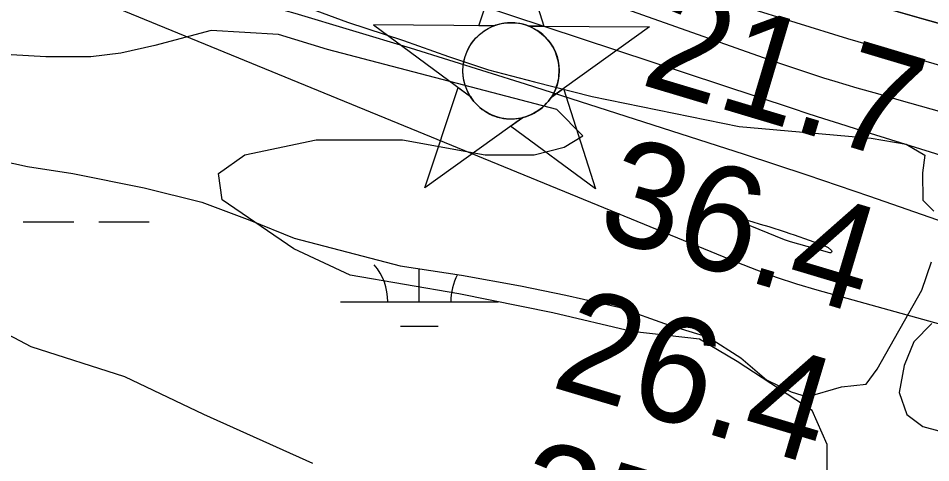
# Model space of a CAD drawing. Extents: x 3297772 to 3335630, y 634068 to 659439.
# Drawn here: x 3320942 to 3321521, y 645425 to 645707 of the extents above; entities that cross this region are included whole.
import ezdxf

# ---------------------------------------------------------------- set-up
doc = ezdxf.new("R2010")
doc.units = 0
for name, color, linetype in [('V-CHAN-NAID', 7, 'Continuous'), ('V-RIVR-EDGE', 7, 'Continuous'), ('V-RIVR-RANG', 7, 'Continuous'), ('V-SITE-VEGE', 7, 'Continuous'), ('V-TOPO-DPTH', 7, 'Continuous'), ('V-TOPO-MAJR', 7, 'Continuous'), ('V-TOPO-MINR', 7, 'Continuous'), ('V-WETL-SWMP', 7, 'Continuous')]:
    doc.layers.add(name, color=color, linetype=linetype)

msp = doc.modelspace()

# ---------------------------------------------------------------- linework, layer by layer
at = {"layer": 'V-CHAN-NAID'}
for points in [[(3321243.89, 645702.21), (3321234.3, 645702.28), (3321255.43, 645765.76), (3321275.65, 645701.98), (3321266.06, 645702.05), (3321264.49, 645702.63), (3321262.39, 645703.25), (3321260.35, 645703.7), (3321258.32, 645704.01), (3321257.15, 645704.12), (3321255.62, 645704.2), (3321253.89, 645704.2), (3321252.52, 645704.13), (3321250.62, 645703.93), (3321249.25, 645703.71), (3321247.47, 645703.33), (3321245.94, 645702.91), (3321244.91, 645702.58)], [(3321243.89, 645702.21), (3321167.4, 645702.75), (3321228.96, 645657.35), (3321227.85, 645659.26), (3321227.04, 645660.89), (3321226.21, 645662.86), (3321225.52, 645664.91), (3321225.15, 645666.23), (3321224.79, 645667.86), (3321224.55, 645669.3), (3321224.36, 645670.9), (3321224.25, 645672.64), (3321224.24, 645674.22), (3321224.35, 645676.29), (3321224.53, 645677.91), (3321224.92, 645680.11), (3321225.4, 645682.04), (3321226, 645683.92), (3321226.66, 645685.6), (3321227.39, 645687.19), (3321228.2, 645688.73), (3321229.26, 645690.46), (3321230.29, 645691.93), (3321231.29, 645693.2), (3321232.29, 645694.35), (3321233.6, 645695.68), (3321234.66, 645696.65), (3321236.37, 645698.05), (3321237.58, 645698.92), (3321239.27, 645699.99), (3321241, 645700.93), (3321242.45, 645701.62)], [(3321266.06, 645702.05), (3321342.56, 645701.51), (3321280.35, 645656.99), (3321281.26, 645658.47), (3321282.24, 645660.32), (3321282.96, 645661.91), (3321283.7, 645663.86), (3321284.24, 645665.65), (3321284.64, 645667.29), (3321285, 645669.3), (3321285.19, 645670.87), (3321285.31, 645673.07), (3321285.28, 645675.14), (3321285.09, 645677.36), (3321284.83, 645679.11), (3321284.33, 645681.35), (3321283.7, 645683.49), (3321282.95, 645685.47), (3321282.3, 645686.91), (3321281.29, 645688.83), (3321280.23, 645690.55), (3321279.01, 645692.25), (3321277.75, 645693.79), (3321276.48, 645695.16), (3321274.85, 645696.69), (3321273.11, 645698.1), (3321271.42, 645699.28), (3321269.54, 645700.41), (3321268.06, 645701.17)], [(3321262.32, 645644.08), (3321200.12, 645599.56), (3321221.25, 645663.04), (3321228.96, 645657.35), (3321229.6, 645656.39), (3321230.98, 645654.53), (3321232.19, 645653.11), (3321233.66, 645651.61), (3321235.05, 645650.36), (3321236.5, 645649.2), (3321237.91, 645648.21), (3321239.58, 645647.18), (3321241.3, 645646.27), (3321243.09, 645645.46), (3321244.53, 645644.9), (3321246.16, 645644.37), (3321248.39, 645643.81), (3321249.92, 645643.52), (3321251.95, 645643.26), (3321253.48, 645643.16), (3321255.34, 645643.14), (3321257.03, 645643.22), (3321258.74, 645643.39), (3321260.64, 645643.7)], [(3321280.35, 645656.99), (3321288.15, 645662.57), (3321308.37, 645598.79), (3321254.52, 645638.5), (3321262.32, 645644.08), (3321263.99, 645644.56), (3321265.6, 645645.12), (3321267.76, 645646.03), (3321269.49, 645646.91), (3321271.36, 645648.03), (3321273.1, 645649.24), (3321274.65, 645650.48), (3321275.94, 645651.65), (3321277.32, 645653.07), (3321278.52, 645654.47), (3321279.64, 645655.95)]]:
    msp.add_lwpolyline(points, close=True, dxfattribs=at)
msp.add_circle((3321254.77, 645673.67), 30.54, dxfattribs=at)
at = {"layer": 'V-RIVR-EDGE'}
msp.add_spline([(3321122.88, 645812.17), (3321138.43, 645807.58), (3321145.38, 645808.66), (3321149.77, 645810.48), (3321155.26, 645810.47), (3321158.91, 645808.99), (3321164.74, 645803.86), (3321170.59, 645800.92), (3321175.34, 645800.91), (3321178.99, 645800.9), (3321185.21, 645800.89), (3321214.42, 645789.48), (3321242.55, 645780.64), (3321282.73, 645770.67), (3321301, 645765.14), (3321304.29, 645766.96), (3321306.85, 645768.42), (3321313.43, 645768.04), (3321317.44, 645764), (3321319.27, 645761.81), (3321341.92, 645758.1), (3321355.08, 645756.24), (3321364.94, 645752.56), (3321386.86, 645746.29), (3321408.04, 645739.65), (3321426.67, 645734.13), (3321431.06, 645733.75), (3321446.04, 645730.79), (3321501.58, 645723.7), (3321519.85, 645719.64), (3321538.86, 645719.59), (3321562.61, 645714.78), (3321579.41, 645708.89), (3321585.61, 645702.66), (3321591.82, 645701.55), (3321625.06, 645693.79), (3321641.87, 645691.19), (3321653.93, 645688.97), (3321666.72, 645688.57), (3321679.52, 645688.17), (3321688.65, 645687.78), (3321698.89, 645686.3), (3321725.91, 645677.09), (3321747.1, 645672.29), (3321767.2, 645667.48), (3321793.13, 645657.55), (3321806.64, 645651.67), (3321827.46, 645645.4), (3321843.9, 645643.17), (3321857.42, 645639.11), (3321868.01, 645635.07), (3321887.01, 645631.36), (3321909.65, 645623.27), (3321931.21, 645618.83), (3321956.77, 645609.62), (3321991.84, 645598.94), (3322021.07, 645592.28), (3322042.25, 645586.38), (3322071.84, 645576.08), (3322089.73, 645568.72), (3322115.31, 645562.81), (3322126.27, 645561.32), (3322128.46, 645561.31), (3322128.47, 645563.51), (3322120.82, 645573.76), (3322119.37, 645578.52), (3322120.1, 645580.34), (3322121.93, 645580.7), (3322159.19, 645570.38), (3322190.97, 645559.7), (3322216.17, 645550.5), (3322238.08, 645543.5), (3322253.05, 645536.88), (3322274.61, 645530.98), (3322294.33, 645522.89), (3322303.09, 645518.11), (3322316.97, 645515.52), (3322329.76, 645511.47), (3322336.33, 645508.16), (3322351.67, 645502.64), (3322379.06, 645494.16), (3322394.05, 645492.66), (3322401.36, 645492.28), (3322413.76, 645483.48), (3322428.37, 645478.69), (3322445.18, 645476.09), (3322459.43, 645472.76), (3322468.56, 645470.55), (3322479.16, 645467.96), (3322500.72, 645466.45), (3322517.16, 645462.38), (3322539.08, 645458.31), (3322587.67, 645446.49), (3322615.43, 645438.38), (3322629.69, 645437.25), (3322656.73, 645432.06), (3322669.15, 645431.67), (3322685.97, 645432.72), (3322708.99, 645429.38), (3322741.52, 645426.74), (3322769.66, 645425.57), (3322792.32, 645423.32), (3322829.96, 645417.01), (3322876.37, 645413.24), (3322894.65, 645411.74), (3322925.72, 645410.56), (3322951.3, 645409.04), (3322968.48, 645406.8), (3322991.14, 645405.65), (3323001.01, 645405.63), (3323020.01, 645404.12), (3323041.57, 645401.5), (3323068.24, 645395.59), (3323083.22, 645392.63), (3323108.08, 645390.74), (3323127.82, 645390.32), (3323146.46, 645391.37), (3323158.52, 645391.71), (3323178.63, 645390.93), (3323186.66, 645387.25), (3323193.61, 645387.6), (3323214.44, 645386.82), (3323229.79, 645386.42), (3323236.01, 645388.59), (3323242.23, 645388.21), (3323247.34, 645384.91), (3323255.01, 645384.16), (3323280.23, 645381.54), (3323317.51, 645379.25), (3323350.03, 645376.61), (3323375.98, 645372.53), (3323403.02, 645370.63), (3323452.38, 645371.61), (3323484.18, 645373.36), (3323495.88, 645374.06), (3323503.2, 645376.24), (3323516.73, 645379.13), (3323532.09, 645379.82), (3323552.93, 645381.96), (3323562.43, 645381.94), (3323570.11, 645381.92), (3323578.15, 645381.17), (3323601.54, 645378.55), (3323618.72, 645378.51), (3323643.93, 645375.89), (3323672.08, 645375.45), (3323700.96, 645377.94), (3323726.55, 645375.68), (3323756.52, 645372.69), (3323766.02, 645373.39), (3323779.55, 645376.28), (3323798.2, 645378.07), (3323820.87, 645378.01), (3323843.89, 645377.59), (3323868.75, 645376.06), (3323894.33, 645374.54), (3323916.26, 645374.12), (3323941.86, 645375.52), (3323966.36, 645379.11), (3323979.52, 645379.81), (3323990.48, 645379.78), (3324002.17, 645376.46), (3324019.69, 645365.82), (3324029.19, 645363.6), (3324041.62, 645364.3), (3324055.89, 645368.29), (3324070.14, 645367.52), (3324089.51, 645365.28), (3324122.77, 645364.47), (3324137.39, 645362.97), (3324149.46, 645362.94), (3324171.02, 645363.25), (3324183.09, 645363.22), (3324194.41, 645360.64), (3324212.32, 645360.59), (3324227.31, 645361.29), (3324239.75, 645362.72), (3324254, 645362.32), (3324275.2, 645359.71), (3324284.7, 645360.05), (3324298.59, 645360.74), (3324315.78, 645361.43), (3324339.54, 645360.64), (3324360.74, 645360.96), (3324392.91, 645360.88), (3324417.03, 645359.35), (3324435.31, 645362.23), (3324453.95, 645360.36), (3324475.51, 645357.75), (3324498.91, 645357.32), (3324531.44, 645356.15), (3324558.49, 645357.18), (3324596.14, 645356.35), (3324618.44, 645355.2), (3324646.58, 645353.67), (3324665.96, 645355.81), (3324683.5, 645353.94), (3324697.75, 645350.62), (3324711.27, 645349.49), (3324734.66, 645348.33), (3324754.03, 645346.46), (3324777.06, 645345.3), (3324800.81, 645341.59), (3324818.36, 645343.01), (3324834.08, 645344.8), (3324855.29, 645346.94), (3324875.39, 645346.16), (3324888.91, 645343.2), (3324907.55, 645342.06), (3324921.81, 645341.66), (3324946.66, 645338.31), (3324963.11, 645338.63), (3324989.06, 645337.47), (3325010.62, 645335.22), (3325034.74, 645334.07), (3325053.02, 645333.66), (3325072.76, 645334.7), (3325093.97, 645337.94), (3325121.77, 645343.36), (3325141.53, 645350.62), (3325171.88, 645358.22), (3325196.76, 645366.57)], degree=3, dxfattribs=at)
at = {"layer": 'V-SITE-VEGE'}
for points in [[(3320893.76, 645768.56), (3321051.86, 645732.96), (3321094.74, 645725.41), (3321150.98, 645704.48), (3321186.61, 645692.88), (3321215.12, 645682.81), (3321240.46, 645674.3), (3321269.75, 645666.61), (3321306.15, 645657.39), (3321399.5, 645638.3), (3321483.3, 645630.98), (3321505.44, 645627.19), (3321517.34, 645620.17), (3321515.84, 645609.1), (3321515.96, 645591.72), (3321523.12, 645584.66)], [(3321069.16, 645608.54), (3321085.85, 645620.47), (3321131.14, 645630.01), (3321185.98, 645630.01), (3321238.42, 645620.47), (3321269.42, 645620.47), (3321288.49, 645625.24), (3321300.41, 645632.39), (3321283.72, 645649.09), (3321138.3, 645687.25), (3321107.31, 645696.79), (3321064.39, 645699.18), (3321028.63, 645689.64), (3321007.18, 645684.87), (3320988.1, 645682.48), (3320959.5, 645682.48), (3320918.97, 645684.87)], [(3321364.77, 645267.46), (3320847.45, 645436.81), (3320780.7, 645465.43), (3320728.25, 645513.13), (3320704.42, 645556.07), (3320709.18, 645594.23), (3320728.25, 645627.62), (3320761.63, 645646.7), (3320775.93, 645649.09), (3320792.62, 645639.55), (3320806.93, 645613.31), (3320826, 645579.92), (3320856.99, 645551.3), (3320909.44, 645520.29), (3320949.96, 645498.82), (3321009.56, 645479.74), (3321059.62, 645455.89), (3321128.76, 645424.88)], [(3321455.37, 645410.57), (3321455.37, 645436.81), (3321445.83, 645458.27), (3321398.15, 645489.28), (3321374.31, 645503.59), (3321331.4, 645508.36), (3321281.33, 645520.29), (3321221.73, 645532.22), (3321152.6, 645544.14), (3321116.84, 645560.83), (3321071.54, 645591.84), (3321069.16, 645608.54)]]:
    msp.add_lwpolyline(points, dxfattribs=at)
at = {"layer": 'V-TOPO-DPTH'}
msp.add_lwpolyline([(3322048.79, 645558.18), (3321516.74, 645706.53), (3321496.03, 645712.44), (3321475.38, 645718.53), (3321454.81, 645724.88), (3321434.29, 645731.41), (3321251.87, 645790.71), (3321140.35, 645827.51), (3321029.05, 645864.96), (3320918.09, 645903.39), (3320807.34, 645942.47), (3320430.32, 646077.38), (3320412.05, 646083.87), (3320393.77, 646090.3), (3320375.45, 646096.64), (3320357.11, 646102.92)], dxfattribs=at)
at = {"layer": 'V-TOPO-MAJR'}
msp.add_lwpolyline([(3320362.13, 645992.54), (3320378.69, 645987.81), (3320574.83, 645927.87), (3320689.26, 645892.47), (3320803.53, 645856.56), (3320917.55, 645819.87), (3321031.4, 645782.67), (3321433.08, 645649.91), (3321443.09, 645646.63), (3321453.12, 645643.38), (3321463.17, 645640.19), (3321473.23, 645637.04), (3321940.12, 645491.92)], dxfattribs=at)
at = {"layer": 'V-TOPO-MINR'}
for points in [[(3320357.11, 646102.92), (3320375.45, 646096.64), (3320393.77, 646090.3), (3320412.05, 646083.87), (3320430.32, 646077.38), (3320807.34, 645942.47), (3320918.09, 645903.39), (3321029.05, 645864.96), (3321140.35, 645827.51), (3321251.87, 645790.71), (3321434.29, 645731.41), (3321454.81, 645724.88), (3321475.38, 645718.53), (3321496.03, 645712.44), (3321516.74, 645706.53), (3322048.79, 645558.18)], [(3320367.48, 646077.04), (3320375.71, 646074.24), (3320383.94, 646071.41), (3320392.15, 646068.54), (3320400.35, 646065.64), (3321110.87, 645812.38), (3321170.06, 645791.61), (3321229.37, 645771.21), (3321288.88, 645751.38), (3321348.52, 645731.93), (3321402.66, 645714.56), (3321435.39, 645704.27), (3321468.18, 645694.24), (3321501.1, 645684.59), (3321534.09, 645675.19), (3321869.11, 645581.85), (3321935.11, 645563.6)], [(3320909.37, 645860.65), (3320996.55, 645830.04), (3321083.71, 645799.37), (3321170.83, 645768.6), (3321257.94, 645737.78), (3321418.24, 645680.94), (3321425.19, 645678.51), (3321432.14, 645676.13), (3321439.12, 645673.81), (3321446.11, 645671.52), (3321453.13, 645669.3), (3321460.15, 645667.13), (3321467.2, 645665.02), (3321474.26, 645662.96), (3321487.23, 645659.23), (3321500.79, 645655.36), (3321514.36, 645651.53), (3321527.94, 645647.75), (3321541.54, 645644), (3322220.84, 645458.34)], [(3321787.33, 645440.75), (3321448.97, 645534.65), (3321436.09, 645538.47), (3321423.31, 645542.59), (3321410.7, 645547.17), (3321398.18, 645552.05), (3320963.38, 645730.56), (3320958.52, 645737.72), (3320957.38, 645743.63), (3320961.83, 645747.69), (3320970, 645750.51), (3321043.86, 645730.78), (3321117.47, 645710.19), (3321190.7, 645688.28), (3321263.68, 645665.5), (3321402.63, 645620.77), (3321422.6, 645614.26), (3321442.54, 645607.67), (3321462.43, 645600.93), (3321482.29, 645594.11), (3321737.94, 645505.25)], [(3321458.15, 645558.62), (3321457.74, 645558.35), (3321457.11, 645558.22), (3321432.04, 645565.18), (3321428.28, 645566.47), (3321396.08, 645579.69), (3321395.72, 645580.22), (3321395.63, 645580.66), (3321395.96, 645580.96), (3321396.57, 645581.17), (3321402.04, 645579.7), (3321407.49, 645578.18), (3321412.92, 645576.55), (3321418.33, 645574.87), (3321428.61, 645571.56), (3321431.57, 645570.59), (3321434.51, 645569.58), (3321453.44, 645563), (3321456, 645561.69), (3321458.1, 645559.73), (3321458.23, 645559.1), (3321458.15, 645558.62)]]:
    msp.add_lwpolyline(points, dxfattribs=at)
at = {"layer": 'V-WETL-SWMP'}
for p, q in [((3320945.23, 645577.87), (3320977.23, 645577.87)), ((3320993.23, 645577.87), (3321025.23, 645577.87)), ((3321196.54, 645527.12), (3321196.54, 645548.21)), ((3321146.54, 645527.12), (3321246.54, 645527.12)), ((3321184.54, 645511.69), (3321208.54, 645511.69))]:
    msp.add_line(p, q, dxfattribs=at)
for points in [[(3320923.67, 645618.34), (3320947.85, 645613.06), (3320976.71, 645608.59), (3321021.95, 645599.56), (3321058.63, 645590.47), (3321089.09, 645579.01), (3321117.21, 645567.52), (3321184.32, 645550.08), (3321223.31, 645544.12), (3321260.75, 645537.37), (3321289.62, 645531.35), (3321323.17, 645523.79), (3321355.18, 645512.33), (3321380.16, 645504.72), (3321400.51, 645491.62), (3321416.97, 645477.72), (3321432.6, 645470.04), (3321442.75, 645466.99), (3321464.51, 645473.38), (3321480.08, 645475.05), (3321487.02, 645484.44), (3321515.49, 645534.5), (3321521.6, 645552.46)], [(3321521.87, 645513.51), (3321510.27, 645501.74), (3321504.15, 645486.9), (3321501.15, 645469.74), (3321505.92, 645455.76), (3321516.1, 645448.04), (3321538.74, 645441.97)]]:
    msp.add_lwpolyline(points, dxfattribs=at)
for centre, start, end in [((3321141.3, 645527.6), 359.22818, 40.77184), ((3321251.79, 645527.6), 151.3522, 180.77184)]:
    msp.add_arc(centre, 35.25, start, end, dxfattribs=at)

# ---------------------------------------------------------------- texts
at = {"layer": 'V-RIVR-RANG'}
for s, p in [('21.7', (3321335.76, 645665.38)), ('36.4', (3321307.37, 645569.5)), ('26.4', (3321278.97, 645473.61)), ('25.8', (3321250.58, 645377.73))]:
    msp.add_text(s, height=67, rotation=343.36833, dxfattribs=at).set_placement(p)

doc.saveas('drawing.dxf')
